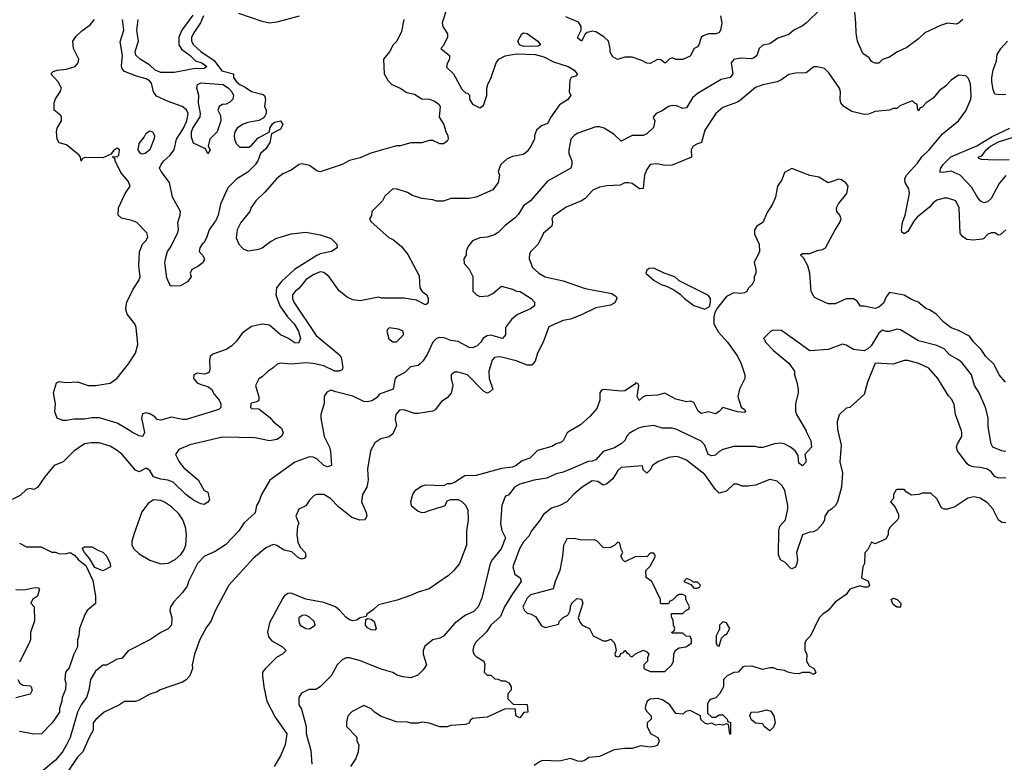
# Model space of a CAD drawing. Header units: inches. Extents: x 2348352 to 2479776, y 460422 to 613655.
# Tile 320 of 590: x 2403772 to 2409202, y 518173 to 522268. Entities that reach past the tile are written whole.
import ezdxf

# ---------------------------------------------------------------- set-up
doc = ezdxf.new("R2010")
doc.units = ezdxf.units.IN
doc.header["$MEASUREMENT"] = 0
doc.layers.add('C4501', color=7, linetype='Continuous')
doc.layers.add('C4502', color=7, linetype='Continuous')

msp = doc.modelspace()

# ---------------------------------------------------------------- linework, layer by layer
at = {"layer": 'C4501', "color": 4}
for points, elevation in [([(2405221.5, 520000), (2405224.9, 519990), (2405216.3, 519970), (2405190, 519953.2), (2405150, 519946), (2405070, 519962), (2404890, 519965.2), (2404710, 519924), (2404650, 519898), (2404632, 519870), (2404651, 519830), (2404676.8, 519796.8), (2404756, 519730), (2404790, 519672), (2404810, 519662), (2404818, 519622), (2404810, 519608), (2404790, 519595.3), (2404770, 519599), (2404730, 519619), (2404689, 519650), (2404617.5, 519717.5), (2404589.6, 519729.6), (2404550, 519734.3), (2404510, 519747.8), (2404490, 519782), (2404470, 519795.3), (2404430, 519775.3), (2404410, 519784), (2404337.2, 519870), (2404310, 519893.2), (2404270, 519917.2), (2404210, 519935.1), (2404165.2, 519934.8), (2404130, 519929), (2404070.9, 519889.1), (2404012, 519830), (2403962, 519810), (2403910, 519748), (2403870, 519688), (2403850, 519678), (2403830, 519682), (2403810, 519678), (2403775.3, 519644.7), (2403730, 519622)], 88), ([(2405445.3, 520000), (2405451, 519970), (2405481, 519910), (2405486.8, 519886.8), (2405490.9, 519809.1), (2405470, 519802.7), (2405450, 519809.5), (2405410, 519846), (2405390, 519856), (2405370, 519857.2), (2405290, 519828.7), (2405151, 519729), (2405104.7, 519650), (2405090.7, 519609.3), (2405078, 519590), (2405070, 519548.7), (2405010, 519494), (2404981, 519450), (2404907.5, 519372.5), (2404850, 519335.3), (2404791.1, 519308.9), (2404752, 519270), (2404702, 519170), (2404695.3, 519144.7), (2404670.7, 519109.3), (2404621.4, 519058.6), (2404604, 519030), (2404600.7, 519010), (2404610.6, 518970), (2404610, 518929), (2404590, 518908.7), (2404551.1, 518888.9), (2404490, 518848), (2404370, 518788), (2404335.3, 518744.7), (2404310, 518742), (2404250.6, 518709.4), (2404230, 518708.7), (2404190, 518675.3), (2404162, 518630), (2404153.4, 518570), (2404140.5, 518530), (2404110.7, 518490), (2404090, 518448.7), (2404050.4, 518310), (2404030, 518269), (2404007.3, 518230), (2403970, 518184.5), (2403878.8, 518110)], 92), ([(2405837.2, 520000), (2405830, 519984), (2405810, 519968), (2405763.5, 519956.5), (2405730, 519935.3), (2405706, 519890), (2405690.8, 519790), (2405694, 519730), (2405690.7, 519709.3), (2405686, 519690), (2405662.8, 519650), (2405658, 519622), (2405657.3, 519610), (2405683.1, 519550), (2405686, 519530), (2405676, 519510), (2405647.9, 519507.9), (2405603.3, 519523.3), (2405530, 519581.2), (2405486.8, 519626.8), (2405450, 519649), (2405410.9, 519649.1), (2405396, 519644), (2405370, 519618), (2405350, 519588), (2405311.6, 519568.4), (2405294, 519530), (2405311, 519490), (2405304.7, 519475.3), (2405301, 519430), (2405306.8, 519386.8), (2405318.8, 519358.8), (2405346.8, 519330), (2405350.6, 519310), (2405342, 519298), (2405330, 519293.2), (2405310, 519301.2), (2405273.6, 519333.6), (2405230, 519342.7), (2405190, 519368.7), (2405170, 519374), (2405130, 519355.3), (2405062, 519298), (2404926, 519150), (2404850, 519008), (2404826, 518950), (2404802.5, 518917.5), (2404766, 518850), (2404736, 518770), (2404722.8, 518710), (2404724.7, 518690), (2404710.7, 518649.3), (2404690, 518628), (2404670, 518615.3), (2404547.1, 518572.9), (2404530, 518562), (2404490, 518548.7), (2404430, 518515.3), (2404410, 518509), (2404350, 518508.7), (2404322, 518490), (2404238, 518450), (2404191, 518409), (2404178, 518390), (2404178, 518350), (2404154.8, 518310), (2404121, 518230), (2404090, 518202), (2404037.5, 518122.5)], 96), ([(2404458.9, 520000), (2404461, 519990), (2404450, 519969), (2404430, 519974), (2404390, 519994), (2404380.4, 520000)], 84), ([(2406808.6, 520000), (2406790.9, 519989.1), (2406770.8, 519949.2), (2406761, 519939), (2406730, 519929), (2406706.4, 519913.6), (2406627.7, 519892.3), (2406584.7, 519850), (2406543.8, 519836.2), (2406510, 519809.3), (2406490, 519801.2), (2406430, 519793.2), (2406290, 519755.1), (2406227.9, 519752.1), (2406170, 519715.3), (2406150, 519708), (2406130, 519708), (2406110, 519698), (2406010, 519702), (2405990, 519695.3), (2405950, 519668), (2405938, 519650), (2405927.1, 519607.1), (2405931.3, 519590), (2405970, 519558), (2405990, 519551.3), (2406008.4, 519551.6), (2406030, 519562), (2406110, 519584.7), (2406118, 519590), (2406130, 519614), (2406150, 519622), (2406190, 519622), (2406210, 519612), (2406230.9, 519590.9), (2406243.6, 519563.6), (2406244.7, 519510), (2406236, 519450), (2406236, 519370), (2406198, 519270), (2406166, 519230), (2406136.1, 519203.9), (2406030.7, 519129.3), (2405970, 519112), (2405928.1, 519091.9), (2405853.7, 519066.3), (2405750, 519042), (2405724, 519016), (2405686.8, 518990), (2405683.6, 518976.4), (2405650, 518969), (2405630, 518957.2), (2405610, 518953.2), (2405590, 518959), (2405570, 518972.7), (2405538, 519010), (2405513.2, 519030), (2405450, 519053.6), (2405350, 519073), (2405270, 519105.1), (2405250, 519103.7), (2405230.4, 519089.6), (2405222.3, 519077.7), (2405150, 518942), (2405138.8, 518890), (2405144.9, 518864.9), (2405162.5, 518842.5), (2405222, 518810), (2405242, 518790), (2405222, 518770), (2405190, 518753.2), (2405127.3, 518690), (2405110.8, 518670), (2405110.7, 518650), (2405118, 518590), (2405134.9, 518510), (2405181.7, 518421.7), (2405246, 518330), (2405236, 518270), (2405210.7, 518209.3), (2405176, 518150)], 104), ([(2407158.1, 520000), (2407133.7, 519986.3), (2407118, 519970), (2407111, 519950), (2407090, 519929.2), (2407052.5, 519907.5), (2406990, 519886.6), (2406950, 519841.2), (2406930, 519833.2), (2406907.5, 519832.5), (2406810.6, 519789.4), (2406770, 519773.2), (2406730, 519764), (2406679.8, 519740.2), (2406610, 519729.3), (2406530, 519706), (2406501, 519690), (2406470, 519648.7), (2406450, 519638), (2406431.3, 519590), (2406422.8, 519490), (2406430.9, 519450.9), (2406451, 519410), (2406427.3, 519350), (2406377.3, 519290), (2406367.3, 519270), (2406321, 519079), (2406301, 519030), (2406276.3, 519003.7), (2406230, 518984), (2406170, 518939), (2406110, 518868.7), (2406090, 518857.2), (2406050, 518848.7), (2406006.8, 518813.2), (2405998, 518790), (2405998, 518770), (2406014.8, 518710), (2405998, 518682), (2405967.1, 518652.9), (2405930, 518639.3), (2405884.7, 518644.7), (2405854, 518654), (2405830, 518668.7), (2405766.3, 518686.3), (2405652.1, 518732.1), (2405591.6, 518748.4), (2405571.6, 518748.4), (2405550, 518738), (2405522, 518710), (2405490.6, 518649.4), (2405430, 518588.7), (2405406, 518574), (2405366.4, 518573.6), (2405325.4, 518554.6), (2405311.3, 518530), (2405311.3, 518490), (2405326.4, 518466.4), (2405351.3, 518370), (2405351.6, 518331.6), (2405378.5, 518238.5), (2405383.4, 518163.4)], 108), ([(2408285, 520000), (2408302, 519922), (2408296, 519830), (2408310.7, 519769.3), (2408304.7, 519690), (2408282, 519610), (2408271.1, 519588.9), (2408250, 519568), (2408230, 519558), (2408212, 519530), (2408211.3, 519510), (2408201, 519490), (2408170, 519455.3), (2408150, 519444), (2408130, 519442), (2408090, 519428), (2408056, 519330), (2408061, 519290), (2408058.8, 519270), (2408050, 519248.7), (2408030, 519239), (2408022.7, 519242.7), (2407994.6, 519274.6), (2407968.9, 519288.9), (2407956.4, 519316.4), (2407958, 519450), (2407964.7, 519475.3), (2407995.3, 519510), (2408009, 519570), (2408009.2, 519590), (2407991.9, 519671.9), (2407977, 519697), (2407950, 519724), (2407910, 519733.2), (2407830, 519702), (2407790, 519695.3), (2407756.4, 519696.4), (2407730, 519706), (2407710, 519706), (2407670, 519668), (2407630, 519658), (2407610, 519678), (2407550, 519759.3), (2407450, 519839.3), (2407410, 519856), (2407390, 519859.3), (2407350, 519853.2), (2407292, 519830), (2407262, 519810), (2407250, 519786), (2407230, 519768), (2407210, 519786), (2407207.3, 519807.3), (2407090, 519799), (2407070, 519782), (2407044, 519736), (2407010, 519708), (2406990, 519702), (2406961.2, 519721.2), (2406930, 519726), (2406874.8, 519690), (2406826, 519650), (2406790.4, 519609.6), (2406751.3, 519590), (2406704.7, 519575.3), (2406660.9, 519539.1), (2406637.3, 519502.7), (2406594, 519450), (2406579.9, 519420.1), (2406550, 519388.7), (2406528, 519350), (2406491.3, 519250), (2406502, 519210), (2406531.3, 519190), (2406538, 519170), (2406490, 519102.7), (2406446.4, 519030), (2406423.8, 518976.2), (2406370.6, 518930), (2406346.9, 518893.1), (2406285.8, 518834.2), (2406274.8, 518810), (2406270.8, 518790), (2406276, 518770), (2406290, 518756), (2406331.3, 518730), (2406338, 518710), (2406334, 518670), (2406350, 518654), (2406370, 518654), (2406392.7, 518632.7), (2406411.6, 518631.6), (2406430, 518622), (2406450, 518622), (2406470, 518612), (2406482, 518590), (2406482, 518570), (2406464.7, 518550), (2406463.6, 518523.6), (2406492.7, 518492.7), (2406570, 518492), (2406574, 518450), (2406552, 518448), (2406530, 518418), (2406509, 518429), (2406506, 518466), (2406450, 518468), (2406350, 518421.2), (2406270, 518415.3), (2406256.9, 518403.1), (2406250.8, 518389.2), (2406230, 518382), (2406150, 518375.3), (2406130, 518368.7), (2406090, 518368.7), (2406030, 518388.7), (2405990, 518394), (2405970, 518389), (2405930, 518389), (2405910, 518394), (2405850, 518395.3), (2405764.7, 518424.7), (2405728.9, 518448.9), (2405710, 518468), (2405670, 518486), (2405606.4, 518453.6), (2405582, 518430), (2405574, 518394), (2405574, 518370), (2405630.9, 518310.9), (2405632, 518290), (2405642, 518270), (2405638, 518230), (2405626.4, 518193.6), (2405596, 518150)], 112), ([(2408108.8, 520000), (2408110, 519998), (2408134.4, 519945.6), (2408138.8, 519910), (2408102, 519870), (2408110.4, 519829.6), (2408090, 519808), (2408070, 519822), (2408065.6, 519865.6), (2408049, 519890), (2408024, 519910), (2407988, 519930), (2407970, 519933.6), (2407934, 519930), (2407870, 519909), (2407849.1, 519909.1), (2407830, 519915.3), (2407710, 519914), (2407650, 519897.2), (2407630, 519886), (2407610, 519866.6), (2407590, 519862.7), (2407569.7, 519869.6), (2407550, 519922), (2407530, 519944), (2407410.3, 520000)], 108), ([(2409210, 519741.2), (2409170, 519739), (2409150, 519749), (2409130, 519775.3), (2409109.1, 519789.1), (2409070, 519799), (2409030, 519802), (2409009, 519809), (2408998, 519818), (2408944, 519890), (2408939, 519910), (2408944, 519930), (2408969, 519970), (2408969, 519990), (2408965.5, 520000)], 112), ([(2409210, 519886.6), (2409188, 519890), (2409139, 519910), (2409129.3, 519930), (2409117.9, 520000)], 108), ([(2409210, 519494), (2409190, 519495.3), (2409170, 519508), (2409139.3, 519570), (2409110, 519604), (2409070, 519629), (2409036.5, 519636.5), (2409002, 519630), (2408930, 519582), (2408890, 519568.7), (2408870, 519568), (2408856.4, 519576.4), (2408830, 519626), (2408796.4, 519656.4), (2408750, 519658), (2408731.1, 519648.9), (2408690, 519646), (2408663.1, 519663.1), (2408650, 519678), (2408610, 519678), (2408605.4, 519674.6), (2408592, 519650), (2408591.6, 519628.4), (2408574, 519610), (2408599.6, 519579.6), (2408619.6, 519539.6), (2408619.6, 519520.4), (2408614, 519510), (2408572, 519470), (2408562, 519450), (2408562, 519430), (2408550, 519406), (2408490, 519378), (2408470, 519386), (2408450, 519346), (2408432.7, 519327.3), (2408431.3, 519270), (2408422, 519250), (2408414, 519190), (2408451, 519171), (2408458, 519150), (2408455.3, 519144.7), (2408450, 519138), (2408430, 519138), (2408406, 519146), (2408350, 519128), (2408330, 519098), (2408270, 519055.3), (2408230.7, 519009.3), (2408202, 518990), (2408182, 518970), (2408134, 518870), (2408110, 518846), (2408102, 518830), (2408102, 518790), (2408114, 518770), (2408112, 518730), (2408125.4, 518705.4), (2408152, 518690), (2408162, 518670), (2408156.9, 518663.1), (2408150, 518658), (2408130, 518668.7), (2408090, 518669), (2408070, 518661.2), (2408042, 518662), (2408009.2, 518669.2), (2407990, 518679), (2407950, 518684), (2407930, 518694), (2407910, 518694), (2407870, 518684), (2407810, 518704), (2407770, 518702), (2407761, 518699), (2407734, 518670), (2407710, 518668), (2407674, 518650), (2407654, 518630), (2407654, 518590), (2407632, 518550), (2407611, 518529), (2407581, 518519), (2407572, 518510), (2407564.7, 518495.3), (2407564.7, 518444.7), (2407590, 518422), (2407610, 518422), (2407630, 518434), (2407650, 518434), (2407674, 518410), (2407678, 518398), (2407691.6, 518391.6), (2407692.7, 518327.3), (2407688.4, 518328.4), (2407682, 518382), (2407670, 518386), (2407650, 518378), (2407630, 518382), (2407610, 518378), (2407590, 518388), (2407563.1, 518383.1), (2407550, 518388), (2407528.9, 518408.9), (2407526, 518430), (2407470, 518458), (2407446.4, 518453.6), (2407430, 518438), (2407390, 518442), (2407358, 518490), (2407318, 518518), (2407290, 518524), (2407250, 518522), (2407232, 518510), (2407223.6, 518483.6), (2407222, 518470), (2407230, 518454), (2407254, 518430), (2407254, 518410), (2407232, 518390), (2407232, 518370), (2407251.6, 518331.6), (2407292, 518310), (2407298, 518290), (2407290, 518268), (2407278.8, 518261.2), (2407250, 518257.2), (2407196.9, 518263.1), (2407150, 518248.7), (2407110, 518249), (2407050, 518241.2), (2406970, 518205.2), (2406910, 518199), (2406890, 518184), (2406870, 518177.2), (2406850, 518179), (2406810, 518194), (2406750, 518179), (2406656.9, 518183.1), (2406642, 518178), (2406610, 518155.3)], 116), ([(2403770, 519382), (2403810, 519362), (2403890, 519362), (2403950, 519332), (2403971.1, 519331.1), (2403990, 519322), (2404030, 519324.7), (2404050.8, 519330.8), (2404074.8, 519314.8), (2404096, 519290), (2404137.5, 519257.5), (2404175.5, 519175.5), (2404190.8, 519090), (2404190.7, 519049.3), (2404144.7, 519010), (2404131.1, 518988.9), (2404101, 518910), (2404098, 518870), (2404091.6, 518848.4), (2404091, 518810), (2404071, 518770), (2404045.4, 518694.6), (2404024.7, 518670), (2404021, 518630), (2404026, 518610), (2404025.4, 518574.6), (2404006, 518530), (2404004.7, 518510), (2403991, 518469), (2403990.8, 518450), (2403951, 518390), (2403891.3, 518330), (2403850, 518327.3), (2403770, 518343)], 88), ([(2403750, 519126), (2403795.1, 519124.9), (2403857.3, 519137.3), (2403875.3, 519135.3), (2403882, 519130), (2403870.8, 519089.2), (2403842, 519070), (2403834, 519050), (2403852, 519030), (2403852.7, 518952.7), (2403831.6, 518888.4), (2403831.3, 518850), (2403824.7, 518830), (2403770, 518726)], 84), ([(2403762, 518630), (2403772, 518610), (2403790, 518598), (2403830, 518594.8), (2403836, 518590), (2403840.7, 518570), (2403830, 518549.3), (2403750, 518528)], 84)]:
    msp.add_lwpolyline(points, dxfattribs=dict(at, elevation=elevation))
for points, elevation in [([(2404510, 519621.2), (2404479.8, 519600.2), (2404444.9, 519555.1), (2404401, 519430), (2404391, 519390), (2404391, 519370), (2404401, 519350), (2404430, 519322.8), (2404490, 519286.8), (2404550, 519266.8), (2404590, 519271.3), (2404628.9, 519291.1), (2404660.4, 519319.6), (2404678, 519342), (2404689, 519371), (2404692.7, 519430), (2404686, 519470), (2404672.3, 519510), (2404650, 519542.7), (2404610, 519580.9), (2404570, 519606.6), (2404550, 519617.2)], 92), ([(2406830, 519408), (2406790, 519406), (2406771.6, 519368.4), (2406766, 519310), (2406750.8, 519230), (2406724.7, 519170), (2406714, 519130), (2406590, 519097.2), (2406570, 519079), (2406550, 519038), (2406547.7, 519027.7), (2406556, 519010), (2406570, 518996), (2406590, 518991), (2406616.3, 518976.3), (2406650, 518924.7), (2406670, 518916), (2406746, 518934), (2406748, 518950), (2406770, 518972), (2406795.3, 518984.7), (2406808, 519010), (2406808.9, 519031.1), (2406818, 519050), (2406844, 519076), (2406870, 519072), (2406878, 519050), (2406852, 518970), (2406863.6, 518943.6), (2406874, 518930), (2406914, 518910), (2406934, 518870), (2406990, 518842), (2407010, 518842), (2407032.7, 518852.7), (2407050, 518834), (2407056.9, 518816.9), (2407062, 518790), (2407054, 518770), (2407058, 518758), (2407070, 518754), (2407082, 518758), (2407087.3, 518772.7), (2407102, 518778), (2407110, 518792), (2407118, 518778), (2407134, 518770), (2407138, 518758), (2407150, 518754), (2407168.4, 518771.6), (2407211.1, 518791.1), (2407230, 518782), (2407242, 518770), (2407234, 518750), (2407234, 518730), (2407214, 518710), (2407214, 518690), (2407250, 518674), (2407330, 518674), (2407368, 518710), (2407378, 518730), (2407379, 518770), (2407388.9, 518791.1), (2407410, 518804.7), (2407446, 518810), (2407478, 518830), (2407478, 518850), (2407470, 518866), (2407448.4, 518868.4), (2407430, 518886), (2407370, 518886), (2407368, 518890), (2407382, 518898), (2407386, 518910), (2407378, 518930), (2407376.4, 518956.4), (2407367.3, 518972.7), (2407367.3, 518992.7), (2407430, 518994), (2407447.3, 519012.7), (2407462, 519018), (2407466, 519030), (2407446, 519070), (2407446, 519090), (2407430, 519098), (2407410, 519098), (2407394, 519090), (2407372.7, 519067.3), (2407358, 519062), (2407350, 519046), (2407310, 519046), (2407306, 519050), (2407306, 519070), (2407258, 519170), (2407227.3, 519192.7), (2407226, 519230), (2407250, 519254), (2407278, 519310), (2407270, 519326), (2407250, 519326), (2407230, 519306), (2407170, 519308), (2407110, 519278), (2407098, 519290), (2407088, 519310), (2407098, 519330), (2407088.4, 519348.4), (2407082, 519382), (2407070, 519386), (2407054, 519370), (2407030, 519358), (2406996.4, 519356.4), (2406990, 519358), (2406954.6, 519394.6), (2406940.4, 519400.4), (2406870, 519398)], 116), ([(2404230, 519228), (2404186.3, 519246.3), (2404156, 519296), (2404129.1, 519329.1), (2404118, 519350), (2404123.1, 519356.9), (2404130, 519362), (2404170, 519362), (2404202, 519342), (2404230, 519331.3), (2404250, 519311.3), (2404271, 519270), (2404272, 519250)], 88), ([(2407450, 519186), (2407434, 519170), (2407474, 519154), (2407490, 519134), (2407510, 519134), (2407522, 519138), (2407526, 519150), (2407510, 519166), (2407486, 519166), (2407476.4, 519176.4)], 116), ([(2408630, 519028.7), (2408610, 519029.2), (2408590, 519044), (2408578, 519070), (2408590, 519078), (2408612, 519070), (2408631.3, 519050)], 116), ([(2405350, 518984), (2405330, 518982), (2405312, 518970), (2405311.3, 518950), (2405318, 518930), (2405350, 518911), (2405370, 518908.2), (2405402, 518930), (2405395.3, 518950), (2405370, 518974)], 108), ([(2405730, 518901.2), (2405710, 518903.7), (2405690, 518914), (2405679.3, 518930), (2405680.2, 518959.8), (2405690, 518966), (2405710, 518962.8), (2405726, 518950), (2405738.8, 518910)], 104), ([(2407650, 518948), (2407632, 518930), (2407632, 518908), (2407614, 518870), (2407614, 518830), (2407618, 518818), (2407630, 518814), (2407642, 518858), (2407663.1, 518876.9), (2407670, 518878), (2407689, 518910), (2407670, 518942)], 116), ([(2407910, 518346), (2407878, 518370), (2407870, 518386), (2407830, 518388), (2407808, 518408), (2407798, 518430), (2407806, 518450), (2407848.4, 518451.6), (2407890, 518462), (2407914.4, 518454.4), (2407931.3, 518430), (2407938, 518390), (2407930, 518366)], 116)]:
    msp.add_lwpolyline(points, close=True, dxfattribs=dict(at, elevation=elevation))
at = {"layer": 'C4502', "color": 4}
for points, elevation in [([(2406127.3, 522330), (2406102.8, 522250), (2406106, 522230), (2406131.3, 522190), (2406131.1, 522171.1), (2406110, 522126), (2406094, 522110), (2406142, 522070), (2406142, 522050), (2406130, 522026), (2406126.4, 522006.4), (2406164.7, 521970), (2406210, 521884.7), (2406230, 521864.7), (2406242, 521862), (2406252, 521852), (2406252, 521830), (2406270, 521802), (2406310, 521782), (2406330, 521794), (2406348.7, 521850), (2406348, 521890), (2406353.2, 521910), (2406372.7, 521950), (2406399, 522030), (2406414, 522050), (2406450, 522068), (2406510, 522079.1), (2406615.5, 522075.5), (2406663.1, 522063.1), (2406715.8, 522035.8), (2406796, 522010), (2406830.7, 521990), (2406846, 521970), (2406842, 521958), (2406814, 521950), (2406805.4, 521934.6), (2406802, 521870), (2406811.3, 521850), (2406793.7, 521826.3), (2406750, 521798), (2406701, 521730), (2406683.6, 521696.4), (2406650, 521682), (2406621.4, 521658.6), (2406611, 521630), (2406610.6, 521609.4), (2406591.3, 521570), (2406570, 521542), (2406550, 521525.2), (2406490, 521514), (2406459.8, 521500.2), (2406424.7, 521470), (2406411.3, 521430), (2406418, 521410), (2406411.3, 521370), (2406382, 521330), (2406290, 521289.3), (2406250, 521282.7), (2406150, 521282), (2406110, 521268), (2406070, 521268), (2406050, 521275.3), (2405990, 521282), (2405938, 521298), (2405910, 521315.3), (2405854, 521334), (2405830, 521335.3), (2405785.4, 521294.6), (2405772, 521270), (2405714, 521210), (2405711.6, 521188.4), (2405702, 521170), (2405710, 521154), (2405807.5, 521067.5), (2405833.7, 521053.7), (2405877.1, 521017.1), (2405912.7, 520972.7), (2405975.5, 520855.5), (2405978, 520790), (2405991.3, 520770), (2406018, 520750), (2406024.7, 520730), (2406024.7, 520710), (2406018.8, 520701.2), (2406010, 520695.3), (2405960.9, 520720.9), (2405890, 520733.2), (2405770, 520733.2), (2405750, 520737.2), (2405650, 520717.6), (2405610, 520722.9), (2405578.3, 520738.3), (2405533.1, 520773.1), (2405479, 520850), (2405450, 520874), (2405430, 520877.2), (2405390, 520861.2), (2405350, 520833.2), (2405313.2, 520786.8), (2405291.3, 520770), (2405276, 520750), (2405276, 520730), (2405284, 520710), (2405406.7, 520526.7), (2405537.5, 520417.5), (2405544.5, 520404.5), (2405554.8, 520350), (2405550, 520338), (2405534, 520330), (2405510, 520329.6), (2405450, 520359.5), (2405390, 520372.3), (2405350, 520375.1), (2405270, 520369.2), (2405210, 520374), (2405191.1, 520368.9), (2405170, 520348), (2405142, 520330), (2405110, 520298), (2405091.6, 520288.4), (2405072, 520250), (2405091.3, 520188.7), (2405091.6, 520168.4), (2405079.6, 520160.4), (2405050, 520154), (2405046, 520150), (2405044.7, 520130), (2405050, 520124.7), (2405090, 520122), (2405150, 520076), (2405171, 520050), (2405216.1, 520016.1), (2405221.5, 520000)], 88), ([(2408190, 522328.7), (2408111.3, 522250), (2408090, 522234), (2408042, 522210), (2408014.4, 522185.6), (2407953.7, 522166.3), (2407910, 522135.3), (2407870, 522128), (2407851.1, 522108.9), (2407838, 522070), (2407822.8, 522057.2), (2407807.1, 522052.9), (2407750, 522056), (2407710, 522048.7), (2407696, 522030), (2407706, 521970), (2407691.3, 521950), (2407641.1, 521938.9), (2407510, 521861.2), (2407482, 521838), (2407450, 521782), (2407430, 521778), (2407393.6, 521793.6), (2407370, 521794), (2407351.1, 521788.9), (2407315.3, 521764.7), (2407282, 521750), (2407266, 521730), (2407274.8, 521710), (2407266.8, 521673.2), (2407230, 521638), (2407210, 521629), (2407150, 521628.7), (2407090, 521598), (2407050, 521635.3), (2406995.3, 521670), (2406970, 521677.2), (2406950, 521677.2), (2406850, 521642), (2406830, 521628.7), (2406811.3, 521610), (2406801, 521550), (2406801, 521530), (2406818, 521490), (2406818, 521470), (2406811, 521449), (2406682.4, 521377.6), (2406590, 521268.7), (2406550, 521242), (2406523.5, 521196.5), (2406504.5, 521175.5), (2406450, 521134), (2406410, 521095.3), (2406390, 521082), (2406350, 521068), (2406310, 521066), (2406270, 521048), (2406243.6, 521016.4), (2406234, 520990), (2406234, 520970), (2406222, 520950), (2406223.6, 520923.6), (2406251.6, 520891.6), (2406271.1, 520851.1), (2406271.6, 520771.6), (2406292, 520750), (2406310, 520741), (2406355.5, 520744.5), (2406382, 520758), (2406430, 520798), (2406490, 520782), (2406511.3, 520771.3), (2406532, 520770), (2406592, 520730), (2406612, 520710), (2406611.3, 520690), (2406590, 520674), (2406518, 520642), (2406485.2, 520614.8), (2406452, 520570), (2406451.3, 520530), (2406434, 520510), (2406370, 520529.2), (2406350, 520525.2), (2406328.2, 520511.8), (2406314.8, 520490), (2406294.8, 520470), (2406270, 520458.4), (2406250, 520459.6), (2406190, 520492.7), (2406150, 520499.3), (2406113.8, 520513.8), (2406090, 520515.1), (2406070.6, 520509.4), (2406051, 520490), (2406018.5, 520421.5), (2405995.5, 520384.5), (2405981, 520370), (2405970, 520361.2), (2405926.4, 520353.6), (2405896.8, 520323.2), (2405850, 520298), (2405842, 520290), (2405832, 520230), (2405756.9, 520203.1), (2405738.8, 520181.2), (2405713.7, 520166.3), (2405690, 520161.2), (2405670, 520162.7), (2405610, 520192), (2405515.3, 520215.3), (2405490, 520226), (2405465.4, 520214.6), (2405452, 520190), (2405451.6, 520151.6), (2405432, 520090), (2405432, 520070), (2405445.3, 520000)], 92), ([(2408974, 522270), (2408950, 522248), (2408936.9, 522243.1), (2408890, 522248.7), (2408850, 522235.3), (2408764.5, 522195.5), (2408730, 522162), (2408665.4, 522114.6), (2408610, 522088.7), (2408570, 522062), (2408531.1, 522048.9), (2408510, 522028.7), (2408490, 522028), (2408470, 522038), (2408457.2, 522057.2), (2408421.2, 522081.2), (2408393.2, 522150), (2408384.7, 522195.3), (2408384, 522250), (2408374, 522350)], 92), ([(2404380.4, 520000), (2404310, 520044), (2404212.9, 520072.9), (2404170, 520072.7), (2404130, 520065.2), (2404070, 520065.2), (2404030, 520057.2), (2404010, 520057.2), (2403978, 520070), (2403965.6, 520105.6), (2403969.2, 520150), (2403958, 520210), (2403975.3, 520264.7), (2403990, 520272), (2404030, 520266.8), (2404090, 520271), (2404150, 520251.3), (2404190, 520250.8), (2404270, 520264), (2404310, 520290.8), (2404372, 520370), (2404411.2, 520428.8), (2404422.7, 520477.3), (2404415.1, 520570), (2404407.3, 520590), (2404364.2, 520644.2), (2404356.9, 520670), (2404358.7, 520690), (2404362.9, 520710), (2404397.4, 520782.6), (2404429.5, 520830), (2404437, 520850), (2404429.3, 520910), (2404432.7, 520987.3), (2404448.7, 521030), (2404468.7, 521050), (2404479, 521070), (2404473.6, 521093.6), (2404418, 521150), (2404390, 521161.2), (2404333.2, 521173.2), (2404315.3, 521190), (2404317.2, 521230), (2404354, 521310), (2404382, 521350), (2404370, 521378), (2404330, 521426), (2404298, 521490), (2404298, 521498), (2404286, 521510), (2404286, 521514), (2404310, 521512), (2404319, 521521), (2404322, 521550), (2404310, 521559), (2404303.5, 521556.5), (2404292, 521550), (2404274, 521526), (2404230, 521506), (2404132.7, 521507.3), (2404118, 521502), (2404110, 521488), (2404108, 521510), (2404100.4, 521520.4), (2404030, 521578), (2403989.1, 521589.1), (2403978, 521610), (2403975.3, 521650), (2403979, 521670), (2404002, 521710), (2404002, 521730), (2403999, 521739), (2403962, 521770), (2403962.7, 521810), (2403970, 521832), (2403995.3, 521870), (2404002, 521890), (2403984.5, 521924.5), (2403944, 521970), (2403957.2, 521982.8), (2403978, 521990), (2404030, 521995.5), (2404078, 522010), (2404094, 522030), (2404097.2, 522050), (2404069.2, 522110), (2404065.2, 522150), (2404083.3, 522176.7), (2404113.8, 522206.2), (2404160.1, 522239.9), (2404185.2, 522270)], 84), ([(2404786, 522290), (2404769.1, 522250.9), (2404728.2, 522190), (2404719.3, 522170), (2404719.1, 522150), (2404730.5, 522130), (2404770, 522092.7), (2404843.7, 522043.7), (2404886.6, 521986.6), (2404952, 521970), (2404951, 521950), (2404970, 521924), (2404986.8, 521910), (2405016.1, 521896.1), (2405050, 521872.4), (2405115.3, 521855.3), (2405122.8, 521850), (2405127.3, 521830), (2405122, 521790), (2405130.6, 521770), (2405130.8, 521750), (2405123.4, 521736.6), (2405114.6, 521725.4), (2405090, 521712.3), (2405030, 521702), (2405001, 521690), (2404970.8, 521670), (2404959.1, 521650), (2404955.5, 521630), (2404956.3, 521610), (2404965.2, 521585.2), (2404985.2, 521565.2), (2405034.9, 521565.1), (2405050, 521574), (2405084.8, 521615.2), (2405149, 521650), (2405152.3, 521670), (2405166, 521694), (2405177.6, 521702.4), (2405210, 521710.4), (2405222.4, 521690), (2405210, 521664.2), (2405161.4, 521638.6), (2405151.7, 521590), (2405130, 521555.6), (2405100.7, 521530), (2405084.6, 521490), (2405070, 521467.6), (2405030, 521427.3), (2404970.3, 521389.7), (2404919.9, 521340.1), (2404879.5, 521250), (2404866, 521190), (2404855.1, 521164.9), (2404816.4, 521110), (2404804.9, 521070), (2404790, 521039), (2404778, 521030), (2404764.7, 521010), (2404762, 520990), (2404781, 520970), (2404790.7, 520950), (2404784.7, 520930), (2404753.7, 520906.3), (2404722, 520890), (2404712, 520870), (2404718, 520850), (2404696.9, 520823.1), (2404659.6, 520800.4), (2404610, 520798), (2404602, 520802), (2404584, 520844), (2404572.7, 520927.3), (2404576, 520950), (2404587.6, 520990), (2404604.9, 521015.1), (2404642, 521090), (2404647.3, 521110), (2404644.2, 521150), (2404657, 521190), (2404658, 521210), (2404615.3, 521290), (2404599, 521370), (2404552.3, 521430), (2404543.7, 521450), (2404551.8, 521470), (2404567.3, 521490), (2404600.8, 521519.2), (2404623, 521550), (2404637.6, 521610), (2404673.9, 521666.1), (2404693.5, 521710), (2404700.5, 521750), (2404691, 521771), (2404668.6, 521788.6), (2404590, 521816.2), (2404526.9, 521846.9), (2404509.3, 521870), (2404498.6, 521918.6), (2404488.7, 521930), (2404470, 521941.2), (2404415.9, 521955.9), (2404350, 521982.7), (2404337.6, 521997.6), (2404333.4, 522013.4), (2404338.9, 522070), (2404326.5, 522146.5), (2404346.9, 522210), (2404339.7, 522270)], 76), ([(2404726.4, 522293.6), (2404665.3, 522210), (2404649.1, 522170.9), (2404650.3, 522130), (2404665.2, 522105.2), (2404712.4, 522070), (2404741.5, 522041.5), (2404776, 522030), (2404804.9, 522010), (2404790, 521999.6), (2404730, 521997.6), (2404623.7, 521976.3), (2404550, 521977.2), (2404518.4, 521990), (2404490, 522017.6), (2404436, 522050), (2404411.9, 522071.9), (2404407.9, 522092.1), (2404426.6, 522150), (2404418, 522210), (2404426, 522270)], 72), ([(2405891.1, 522268.9), (2405876.9, 522203.1), (2405852, 522150), (2405831.1, 522128.9), (2405812, 522090), (2405778, 522050), (2405782, 521970), (2405804.7, 521930), (2405824.7, 521910), (2405870.5, 521890.5), (2405907.1, 521867.1), (2405950, 521858), (2405990, 521831.3), (2406032, 521830), (2406059.3, 521819.3), (2406082.8, 521802.8), (2406091.3, 521790), (2406086, 521730), (2406111.3, 521690), (2406122.8, 521650), (2406134, 521630), (2406134.8, 521610), (2406130, 521598), (2406110, 521584), (2406090, 521584), (2406050, 521602), (2406030, 521602), (2405990, 521589.2), (2405930, 521588.7), (2405870, 521573.2), (2405850, 521572.7), (2405708.5, 521531.5), (2405650, 521506.6), (2405590, 521492), (2405550, 521469.2), (2405430, 521428.7), (2405410, 521435.3), (2405370, 521464), (2405330, 521474), (2405314, 521470), (2405270, 521439), (2405222.5, 521417.5), (2405190, 521393.2), (2405123.9, 521316.1), (2405074, 521270), (2405048.5, 521231.5), (2405040.7, 521210), (2404990.7, 521150), (2404970.7, 521110), (2404965.2, 521065.2), (2404981, 521030), (2405005.2, 521005.2), (2405030, 520994), (2405090, 521002.4), (2405110, 521010.5), (2405155.6, 521044.4), (2405190, 521062.4), (2405270, 521086.4), (2405350, 521097.1), (2405430, 521082), (2405490, 521060.7), (2405521, 521030), (2405522, 521010), (2405492, 520990), (2405430, 520976), (2405410, 520967.3), (2405287.3, 520890), (2405215.1, 520824.9), (2405188.5, 520790), (2405184.2, 520750), (2405207.2, 520690), (2405249.2, 520629.2), (2405286.4, 520590), (2405310.4, 520550), (2405320.7, 520510), (2405310, 520484), (2405290, 520485.2), (2405251.6, 520511.6), (2405209.5, 520529.5), (2405150, 520584), (2405110, 520589), (2405050, 520576), (2404999.8, 520540.2), (2404970, 520498), (2404942, 520470), (2404910, 520449), (2404836.9, 520423.1), (2404822, 520410), (2404818, 520390), (2404819.8, 520340.2), (2404816, 520324), (2404810, 520318), (2404790, 520314), (2404750, 520319), (2404732, 520310), (2404731.3, 520290), (2404750, 520266), (2404770, 520256), (2404810, 520246), (2404830, 520231.3), (2404843.8, 520203.8), (2404872, 520170), (2404882, 520150), (2404882, 520130), (2404870, 520118), (2404690, 520062.7), (2404670, 520062.7), (2404610, 520076), (2404550, 520059), (2404530, 520064), (2404517.6, 520077.6), (2404490, 520094.5), (2404470, 520099.3), (2404450, 520094), (2404444, 520070), (2404458.9, 520000)], 84), ([(2405312.4, 522287.6), (2405190, 522253.5), (2405149.7, 522249.7), (2405110, 522258), (2404981.3, 522301.3)], 76), ([(2407638, 522290), (2407644.7, 522250), (2407638, 522210), (2407630, 522198), (2407614, 522190), (2407570, 522189.2), (2407541.4, 522178.6), (2407530.9, 522169.1), (2407518, 522130), (2407510, 522118), (2407491.3, 522108.7), (2407470, 522066), (2407430, 522048), (2407390, 522048), (2407370, 522058), (2407354, 522050), (2407331.6, 522028.4), (2407307.3, 522047.3), (2407290, 522048), (2407250, 522026), (2407230, 522028), (2407203.1, 522043.1), (2407150, 522062), (2407110, 522062), (2407068.9, 522048.9), (2407043.1, 522063.1), (2407028.4, 522088.4), (2407028.7, 522110), (2407019, 522150), (2406994, 522174), (2406950, 522201.2), (2406930, 522205.2), (2406902, 522198), (2406891, 522189), (2406870, 522149), (2406850, 522166), (2406850, 522174), (2406868, 522210), (2406868, 522230), (2406854.6, 522254.6), (2406784.7, 522284.7)], 88), ([(2409210, 521856), (2409173.2, 521853.2), (2409150, 521858), (2409140.9, 521880.9), (2409133.6, 521926.4), (2409133.2, 521950), (2409141.2, 521990), (2409159.3, 522040.7), (2409163.2, 522076.8), (2409184, 522110), (2409219.3, 522150)], 92), ([(2409210.7, 521109.3), (2409178.8, 521081.2), (2409170, 521079), (2409150, 521092.7), (2409130, 521092.3), (2409110, 521082.7), (2409090, 521061.2), (2409081.4, 521058.6), (2409030, 521052.7), (2408996.5, 521056.5), (2408972.5, 521072.5), (2408959, 521090), (2408952.7, 521230), (2408935.3, 521270), (2408890, 521284), (2408870, 521284), (2408830, 521273.2), (2408810, 521259), (2408790, 521234), (2408721.6, 521178.4), (2408702.8, 521157.2), (2408670, 521100.7), (2408650, 521086.6), (2408636.5, 521096.5), (2408634.5, 521110), (2408641.6, 521150), (2408655.6, 521190), (2408679, 521310), (2408675.5, 521335.5), (2408655.3, 521370), (2408654, 521390), (2408663.7, 521410), (2408723.5, 521476.5), (2408747.7, 521512.3), (2408788.7, 521550), (2408861.2, 521638.8), (2408950, 521711), (2408990, 521766), (2409017.2, 521830), (2409019, 521850), (2409015.1, 521915.1), (2409004, 521944), (2408990, 521958), (2408950, 521962), (2408910, 521935.3), (2408878, 521902), (2408843.5, 521876.5), (2408810, 521835.3), (2408772, 521810), (2408750, 521786), (2408738, 521782), (2408730, 521766), (2408726, 521770), (2408722, 521802), (2408710, 521806), (2408698, 521818), (2408690, 521818), (2408626.4, 521793.6), (2408610, 521778), (2408590, 521778), (2408570, 521768.7), (2408490, 521762), (2408452.8, 521747.2), (2408430, 521744.5), (2408361.7, 521761.7), (2408317.2, 521790), (2408301.2, 521810), (2408297.2, 521830), (2408299, 521870), (2408292.7, 521890), (2408235.5, 521975.5), (2408210, 521999), (2408171.1, 522008.9), (2408151.1, 522008.9), (2408110, 521975.3), (2408050, 521973.2), (2408014.4, 521965.6), (2407970, 521934), (2407950, 521925.2), (2407870, 521909.2), (2407830, 521893.2), (2407750, 521825.2), (2407730, 521813.2), (2407650, 521784), (2407611.3, 521750), (2407550, 521658), (2407532, 521590), (2407510, 521584), (2407486.8, 521570), (2407476, 521550), (2407478, 521510), (2407370, 521466.6), (2407330, 521464.5), (2407287.5, 521472.5), (2407250, 521469), (2407230, 521442), (2407217.3, 521410), (2407210, 521338), (2407190, 521335.3), (2407150, 521364), (2407130, 521368.7), (2407110, 521368.7), (2407083.6, 521356.4), (2407010, 521352.3), (2406970, 521343.7), (2406932.7, 521327.3), (2406890, 521282.7), (2406871, 521270), (2406786.4, 521233.6), (2406714.8, 521185.2), (2406706, 521170), (2406710.7, 521150.7), (2406706.8, 521130), (2406661, 521090), (2406630.6, 521029.4), (2406591.3, 520990), (2406583.5, 520976.5), (2406581, 520950), (2406601.1, 520901.1), (2406636, 520870), (2406670.5, 520850.5), (2406770, 520827.7), (2406890, 520785.5), (2407037.3, 520757.3), (2407062, 520742), (2407064.7, 520730), (2407053.4, 520706.6), (2407030, 520694), (2406950, 520679.5), (2406870, 520641.2), (2406810, 520617.2), (2406770, 520609), (2406690, 520574), (2406659.1, 520490), (2406628, 520430), (2406614.9, 520385.1), (2406596.3, 520363.7), (2406570, 520362.7), (2406510, 520387), (2406430, 520407), (2406410, 520409.4), (2406390, 520405.2), (2406377.3, 520390), (2406358.8, 520330), (2406360.7, 520290), (2406381, 520230), (2406364.5, 520215.5), (2406350, 520209.3), (2406330, 520219.3), (2406242, 520310), (2406190, 520325.2), (2406170, 520324), (2406151.1, 520308.9), (2406151.1, 520288.9), (2406160.7, 520250), (2406152.2, 520207.8), (2406130, 520182.7), (2406097.5, 520162.5), (2406062.5, 520117.5), (2406050, 520109), (2405970, 520096), (2405950, 520096), (2405890, 520117), (2405865.8, 520114.2), (2405845.5, 520090), (2405843.4, 520063.4), (2405850.6, 520030), (2405837.2, 520000)], 96), ([(2409211.1, 521408.9), (2409174.4, 521365.6), (2409130, 521282), (2409110, 521264), (2409090, 521259), (2409070, 521268.7), (2409050, 521294), (2409023.3, 521343.3), (2408959, 521410), (2408910, 521433.6), (2408864.5, 521424.5), (2408847.3, 521427.3), (2408852.3, 521450), (2408865.6, 521470), (2408907.8, 521512.2), (2409050, 521572.4), (2409136.3, 521623.7), (2409232.7, 521670)], 92), ([(2409230, 521495.3), (2409152.8, 521492.8), (2409076.4, 521496.4), (2409062, 521502), (2409058, 521510), (2409080.2, 521519.8), (2409102, 521550), (2409125.6, 521570), (2409170, 521594.4), (2409270, 521625.3)], 88), ([(2409209, 520270), (2409174, 520310), (2409146.8, 520366.8), (2409101.2, 520410), (2409075.3, 520450), (2409032.5, 520492.5), (2409010, 520522), (2408950, 520554), (2408910, 520569), (2408870, 520599), (2408825.6, 520645.6), (2408790, 520668.7), (2408770, 520675.3), (2408728, 520710), (2408690, 520725.2), (2408650, 520749), (2408570, 520764), (2408550, 520739), (2408535.4, 520704.6), (2408510, 520683.6), (2408490, 520675.1), (2408430, 520688.7), (2408410, 520688.7), (2408390, 520715.3), (2408370, 520728.7), (2408330, 520728.7), (2408270, 520702), (2408230, 520702), (2408166, 520730), (2408156.4, 520736.4), (2408138, 520770), (2408129, 520870), (2408119, 520910), (2408094.6, 520954.6), (2408078, 520970), (2408090, 520978), (2408130, 520978.8), (2408170, 520994.8), (2408199.3, 521000.7), (2408215.3, 521010), (2408269, 521110), (2408295.3, 521150), (2408302, 521170), (2408295.3, 521190), (2408279, 521210), (2408277.2, 521230), (2408287.5, 521252.5), (2408333.2, 521310), (2408342, 521350), (2408329.1, 521369.1), (2408304.7, 521384.7), (2408290, 521389), (2408230, 521369.2), (2408180.2, 521400.2), (2408129.4, 521409.4), (2408030, 521448), (2407990, 521426), (2407975.3, 521384.7), (2407950.8, 521349.2), (2407940.7, 521290), (2407924, 521250), (2407894.6, 521205.4), (2407870.5, 521149.5), (2407838, 521130), (2407824.7, 521110), (2407825.4, 521085.4), (2407851.1, 521031.1), (2407852, 520990), (2407822, 520930), (2407831.3, 520890), (2407831.3, 520870), (2407822, 520850), (2407822, 520830), (2407811.6, 520808.4), (2407790, 520786), (2407782, 520770), (2407770, 520762), (2407750, 520758), (2407710, 520762), (2407670, 520742), (2407620.7, 520679.3), (2407606.4, 520653.6), (2407601, 520630), (2407601, 520590), (2407610.8, 520570), (2407625.8, 520545.8), (2407676, 520490), (2407730, 520412), (2407750.7, 520370.7), (2407771.3, 520310), (2407772, 520290), (2407742, 520230), (2407732, 520190), (2407751.1, 520131.1), (2407770, 520118), (2407774.4, 520105.6), (2407770, 520102), (2407730, 520106), (2407650, 520129.2), (2407630, 520108), (2407610, 520095.3), (2407570, 520105.2), (2407530, 520097.2), (2407514, 520110), (2407490, 520158), (2407470, 520164), (2407450, 520161.2), (2407390, 520176), (2407330, 520209), (2407290, 520198), (2407226, 520194), (2407211, 520189), (2407188.9, 520168.9), (2407178, 520190), (2407186, 520250), (2407182, 520262), (2407170, 520266), (2407163.6, 520256.4), (2407110, 520222), (2407090, 520219), (2406990, 520228.7), (2406978, 520222), (2406971.3, 520210), (2406970.8, 520170), (2406955.5, 520124.5), (2406918.8, 520081.2), (2406865.2, 520034.8), (2406808.6, 520000)], 104), ([(2409117.9, 520000), (2409113.6, 520026.4), (2409112.9, 520072.9), (2409099, 520130), (2409064.5, 520210), (2409038.4, 520250), (2409020.9, 520310), (2408970, 520375.1), (2408950, 520392.3), (2408900.1, 520420.1), (2408870, 520452.3), (2408830, 520471.8), (2408730, 520498), (2408630, 520557.2), (2408610, 520561.2), (2408570, 520549.3), (2408550, 520549.3), (2408530, 520556), (2408510, 520539.3), (2408467.3, 520470), (2408450, 520452.7), (2408430, 520442), (2408370, 520449), (2408330, 520474), (2408310, 520479), (2408230, 520448.7), (2408130, 520442), (2407973.6, 520553.6), (2407930, 520555.3), (2407914, 520550), (2407874, 520510), (2407882, 520502), (2407884.7, 520490), (2407930, 520444.7), (2408014.4, 520374.4), (2408044.7, 520330), (2408044.7, 520310), (2408058, 520270), (2408064.7, 520230), (2408064.7, 520210), (2408051.1, 520148.9), (2408051, 520110), (2408056, 520090), (2408108.8, 520000)], 108), ([(2408965.5, 520000), (2408934, 520090), (2408925.6, 520145.6), (2408913.6, 520173.6), (2408894.6, 520194.6), (2408835.3, 520290), (2408786.3, 520346.3), (2408731.7, 520371.7), (2408670, 520389.4), (2408650, 520389.2), (2408590, 520368.7), (2408490, 520373.2), (2408448.4, 520270), (2408430, 520202), (2408351.1, 520128.9), (2408330, 520126), (2408291.1, 520088.9), (2408281, 520050), (2408282.8, 520010), (2408285, 520000)], 112), ([(2407410.3, 520000), (2407390, 520009.5), (2407370, 520016.2), (2407315.9, 520015.9), (2407270, 520029.4), (2407210, 520023.7), (2407184.9, 520015.1), (2407158.1, 520000)], 108)]:
    msp.add_lwpolyline(points, dxfattribs=dict(at, elevation=elevation))
for points, elevation in [([(2406550, 522119.3), (2406528.7, 522130), (2406519, 522150), (2406542, 522190), (2406550, 522194.8), (2406570, 522191), (2406630.4, 522150.4), (2406644.7, 522130), (2406630, 522121.2)], 88), ([(2404810, 521528.7), (2404796.4, 521556.4), (2404730, 521588), (2404719.5, 521619.5), (2404719.7, 521650), (2404726.6, 521670), (2404767, 521733), (2404769.5, 521750), (2404757.6, 521810), (2404759.5, 521850), (2404749.3, 521890), (2404752.7, 521910), (2404770, 521919.5), (2404894.8, 521910), (2404923.8, 521890), (2404941.6, 521870), (2404950.7, 521850), (2404946.8, 521830), (2404930, 521813.2), (2404910, 521802.7), (2404890, 521801.2), (2404871.3, 521790), (2404864.7, 521770), (2404879.9, 521739.9), (2404882, 521710), (2404860.7, 521650), (2404821, 521610), (2404811.3, 521570), (2404822, 521550)], 72), ([(2404450, 521526), (2404439, 521530), (2404425.6, 521550), (2404430, 521584.7), (2404459.2, 521620.8), (2404470, 521642), (2404490, 521654.9), (2404504.7, 521650), (2404515.5, 521630), (2404513.2, 521613.2), (2404490.4, 521550), (2404464.7, 521530)], 76), ([(2407270, 520898), (2407243.6, 520896.4), (2407230, 520886), (2407224.7, 520870), (2407271.3, 520830), (2407310, 520807.3), (2407339.1, 520799.1), (2407379.1, 520779.1), (2407414.8, 520754.8), (2407438, 520730), (2407490, 520691.3), (2407550, 520672), (2407570, 520682), (2407578, 520690), (2407582, 520710), (2407582, 520730), (2407570, 520748), (2407410, 520828), (2407386, 520850), (2407326, 520870)], 104), ([(2405810, 520568.7), (2405799.6, 520560.4), (2405796, 520550), (2405807.5, 520507.5), (2405830, 520491.3), (2405850, 520492), (2405888, 520530), (2405886, 520550), (2405862, 520562)], 92)]:
    msp.add_lwpolyline(points, close=True, dxfattribs=dict(at, elevation=elevation))

doc.saveas('drawing.dxf')
